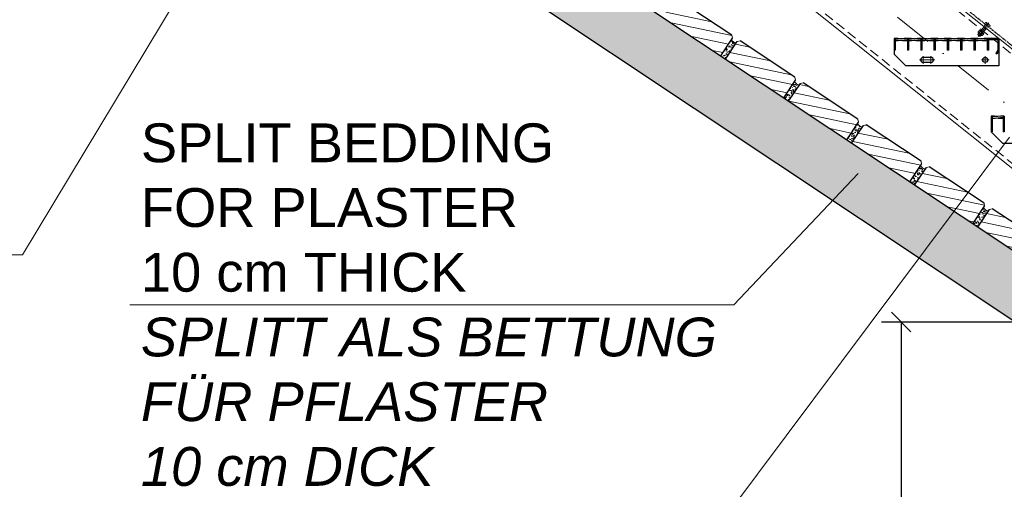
# Model space of a CAD drawing. Header units: millimetres. Extents: x -6179 to 18141, y -8419 to 8561.
# Tile 546 of 579: x -1141 to 1393, y 2706 to 3916. Entities that reach past the tile are written whole.
import ezdxf

# ---------------------------------------------------------------- set-up
doc = ezdxf.new("R2010")
doc.units = ezdxf.units.MM
for name, pattern in [('DASHDOT', [1, 0.5, -0.25, 0, -0.25]), ('HIDDEN', [0.375, 0.25, -0.125]), ('STRICHPUNKT', [25.4, 12.7, -6.35, 0, -6.35])]:
    doc.linetypes.add(name, pattern=pattern)
for name, color, linetype, lineweight in [('Bemaßung', 7, 'Continuous', 9), ('Dübel', 7, 'Continuous', 9), ('Geländer', 7, 'Continuous', 25), ('Mutter M12', 7, 'Continuous', 9), ('Pflaster-Gehweg', 7, 'Continuous', 15), ('Schraffur Stahl', 7, 'Continuous', 5), ('Schrauben M12', 7, 'Continuous', 9), ('Stufen&Podest', 7, 'Continuous', 9), ('Tragegurt', 7, 'Continuous', 20)]:
    doc.layers.add(name, color=color, linetype=linetype, lineweight=lineweight)
doc.layers.add('POL_Bema', color=7, linetype='Continuous')
doc.layers.add('Text', color=7, linetype='Continuous')
doc.styles.add('Arial_Standard', font='arial.ttf')
doc.dimstyles.new('DIN', dxfattribs={"dimtxt": 2.5, "dimasz": 2.5, "dimexe": 1.25, "dimexo": 0.625, "dimtad": 1, "dimtih": 1, "dimdec": 4, "dimdsep": 46, "dimlunit": 6, "dimtxsty": 'Standard', "dimcen": 2.5, "dimadec": 0, "dimazin": 0, "dimtfac": 1, "dimtdec": 4, "dimtmove": 0, "dimatfit": 3, "dimfxl": 0, "dimtvp": 1, "dimtolj": 1, "dimtzin": 0, "dimarcsym": 0})

# ---------------------------------------------------------------- blocks, each defined once
blk = doc.blocks.new('_Oblique')
at = {"layer": 'POL_Bema', "color": 0, "lineweight": -2}
blk.add_line((-0.5, -0.5), (0.5, 0.5), dxfattribs=at)
blk = doc.blocks.new('*D41')
at = {"layer": 'Bemaßung', "color": 0, "lineweight": -2}
for p, q in [((1914.4, 3137.2), (1077.5, 3137.2)), ((1127.5, 3137.2), (1127.5, 327.8)), ((1904.4, 327.8), (1077.5, 327.8))]:
    blk.add_line(p, q, dxfattribs=at)
at = {"layer": 'DEFPOINTS', "color": 0}
for p in [(2014.4, 3137.2), (1127.5, 327.8), (2004.4, 327.8)]:
    blk.add_point(p, dxfattribs=at)
at = {"layer": 'Bemaßung', "color": 0, "lineweight": -2, "xscale": 50, "yscale": 50, "zscale": 50}
for p, rotation in [((1127.5, 3137.2), 90), ((1127.5, 327.8), 270)]:
    blk.add_blockref('_Oblique', p, dxfattribs=dict(at, rotation=rotation))
at = {"layer": 'Bemaßung', "color": 0, "insert": (1027.5, 1732.5), "char_height": 100, "attachment_point": 5, "rotation": 90}
blk.add_mtext('\\A1;X', dxfattribs=at)
blk = doc.blocks.new('*D47')
at = {"layer": 'Bemaßung', "color": 0, "lineweight": -2}
for p, q in [((1359.4, 4967.2), (1359.4, 5978.7)), ((2929.4, 4967.2), (2929.4, 5978.7)), ((2929.4, 5928.7), (1359.4, 5928.7))]:
    blk.add_line(p, q, dxfattribs=at)
at = {"layer": 'DEFPOINTS', "color": 0}
for p in [(1359.4, 5928.7), (1359.4, 3667.2), (2929.4, 3667.2)]:
    blk.add_point(p, dxfattribs=at)
at = {"layer": 'Bemaßung', "color": 0, "lineweight": -2, "xscale": 50, "yscale": 50, "zscale": 50, "rotation": 180}
blk.add_blockref('_Oblique', (1359.4, 5928.7), dxfattribs=at)
at = {"layer": 'Bemaßung', "color": 0, "lineweight": -2, "xscale": 50, "yscale": 50, "zscale": 50}
blk.add_blockref('_Oblique', (2929.4, 5928.7), dxfattribs=at)
at = {"layer": 'Bemaßung', "color": 0, "insert": (2144.4, 6028.7), "char_height": 100, "attachment_point": 5}
blk.add_mtext('\\A1;157', dxfattribs=at)

msp = doc.modelspace()

# ---------------------------------------------------------------- hatches: boundary and pattern name
at = {"layer": 'Pflaster-Gehweg', "lineweight": 9}
h = msp.add_hatch(dxfattribs=at)
h.set_pattern_fill('AR-CONC', color=256, style=0)
h.set_pattern_definition([(130, (-93553.76, 164.34), (-182.18467, -15.93909), [19.05, -209.55]), (185, (-93553.76, 164.34), (35.24283, 191.05664), [15.24, -167.64]), (79.549, (-93568.94, 163), (-146.9425, 175.1167), [16.19, -178.09]), (133.8158, (-93553.76, 215.14), (-271.07904, -42.04233), [28.575, -314.325]), (83.3644, (-93576.35, 211.63), (-237.4042, 247.42556), [24.285, -267.135]), (188.816, (-93553.76, 215.14), (-237.4046, 247.4251), [22.86, -251.46]), (159, (-93579.16, 202.44), (-151.61488, -102.26552), [19.05, -209.55]), (214, (-93579.16, 202.44), (-61.80203, 184.18797), [15.24, -167.64]), (108.5486, (-93591.8, 193.91), (-213.4165, 81.92286), [16.19, -178.09]), (142.5, (-93553.76, 164.336), (-3.088603, 84.55504), [0, -165.608, 0, -170.18, 0, -168.275]), (172.5, (-93553.76, 164.34), (-66.81966, 100.180575), [0, -97.028, 0, -161.798, 0, -64.135]), (212.5, (-93497.12, 164.336), (-135.590595, -5.728744), [0, -63.5, 0, -198.12, 0, -262.89]), (222.5, (-93471.72, 164.34), (-148.12918, 25.42649), [0, -82.55, 0, -131.572, 0, -186.69])])
h.paths.add_polyline_path([(2004.38052, 2928.78596), (2004.38052, 2748.5084), (-3048.66738, 6117.207), (-4546.19553, 6117.207), (-4546.19553, 6267.207), (-3003.25104, 6267.207)], flags=0)
h = msp.add_hatch(dxfattribs=at)
h.set_pattern_fill('LINE', color=256, scale=7.5, angle=168.16871353, style=0)
h.set_pattern_definition([(168.16871353, (-13885945.823, -6019958.08), (-4.882289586, -23.306617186), [])])
h.paths.add_polyline_path([(513.45815, 3922.73421), (543.79842, 3968.24461), (551.15278, 3969.71548), (692.0966, 3875.75293), (693.56747, 3868.39858), (663.22721, 3822.88817)], flags=0)
h = msp.add_hatch(dxfattribs=at)
h.set_pattern_fill('AR-CONC', color=256, scale=0.1, angle=33.16871353, style=0)
h.set_pattern_definition([(83.16871353, (-13885945.823, -6019958.081), (16.122045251, 8.633234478), [1.905, -20.955]), (28.16871353, (-13885945.823, -6019958.08), (-13.402875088, 14.064491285), [1.524, -16.764]), (133.61971353, (-13885944.48, -6019957.361), (2.719272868, 22.697689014), [1.619, -17.809]), (79.35291353, (-13885948.603, -6019953.828), (24.991190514, 11.311694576), [2.8575, -31.4325]), (129.80431353, (-13885946.52, -6019952.886), (6.335428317, 33.69961588), [2.4285, -26.7135]), (24.35271353, (-13885948.603, -6019953.828), (6.335483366, 33.69959953), [2.286, -25.146]), (54.16871353, (-13885945.782, -6019953.502), (18.286133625, -0.265325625), [1.905, -20.955]), (359.16871353, (-13885945.782, -6019953.502), (-4.903818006, 18.79892403), [1.524, -16.764]), (104.62011353, (-13885944.258, -6019953.524), (13.382258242, 18.533609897), [1.619, -17.809]), (70.668713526, (-13885945.823, -6019958.081), (-4.367523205, 7.2467704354), [0, -16.5608, 0, -17.018, 0, -16.8275]), (40.668713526, (-13885945.823, -6019958.081), (0.112286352, 12.0414924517), [0, -9.7028, 0, -16.1798, 0, -6.4135]), (0.668713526, (-13885950.5645, -6019961.18), (11.6632127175, 6.9387137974), [0, -6.35, 0, -19.812, 0, -26.289]), (350.66871353, (-13885952.691, -6019962.569), (11.008249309, 10.232597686), [0, -8.255, 0, -13.1572, 0, -18.669])])
h.paths.add_polyline_path([(663.2272, 3822.88817), (690.89763, 3864.39381, 0.1313025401), (696.0668, 3858.62674, 0.1320187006), (703.46581, 3856.20445), (675.70796, 3814.56767)], flags=0)
h = msp.add_hatch(dxfattribs=at)
h.set_pattern_fill('LINE', color=256, scale=7.5, angle=168.16871353, style=0)
h.set_pattern_definition([(168.16871353, (-13886108.073, -6020066.247), (-4.882289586, -23.306617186), [])])
h.paths.add_polyline_path([(675.70796, 3814.56767), (706.04823, 3860.07807), (713.40258, 3861.54894), (854.34641, 3767.58639), (855.81728, 3760.23204), (825.47701, 3714.72164)], flags=0)
h = msp.add_hatch(dxfattribs=at)
h.set_pattern_fill('AR-CONC', color=256, scale=0.1, angle=33.16871353, style=0)
h.set_pattern_definition([(83.16871353, (-13886108.073, -6020066.247), (16.122045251, 8.633234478), [1.905, -20.955]), (28.16871353, (-13886108.073, -6020066.247), (-13.402875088, 14.064491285), [1.524, -16.764]), (133.61971353, (-13886106.73, -6020065.528), (2.719272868, 22.697689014), [1.619, -17.809]), (79.35291353, (-13886110.852, -6020061.995), (24.991190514, 11.311694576), [2.8575, -31.4325]), (129.80431353, (-13886108.77, -6020061.052), (6.335428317, 33.69961588), [2.4285, -26.7135]), (24.35271353, (-13886110.852, -6020061.995), (6.335483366, 33.69959953), [2.286, -25.146]), (54.16871353, (-13886108.031, -6020061.668), (18.286133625, -0.265325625), [1.905, -20.955]), (359.16871353, (-13886108.031, -6020061.668), (-4.903818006, 18.79892403), [1.524, -16.764]), (104.62011353, (-13886106.508, -6020061.69), (13.382258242, 18.533609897), [1.619, -17.809]), (70.668713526, (-13886108.073, -6020066.247), (-4.367523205, 7.2467704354), [0, -16.5608, 0, -17.018, 0, -16.8275]), (40.668713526, (-13886108.073, -6020066.247), (0.112286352, 12.0414924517), [0, -9.7028, 0, -16.1798, 0, -6.4135]), (0.668713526, (-13886112.814, -6020069.346), (11.6632127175, 6.9387137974), [0, -6.35, 0, -19.812, 0, -26.289]), (350.66871353, (-13886114.94, -6020070.736), (11.008249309, 10.232597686), [0, -8.255, 0, -13.1572, 0, -18.669])])
h.paths.add_polyline_path([(825.47701, 3714.72163), (853.14744, 3756.22727, 0.1313025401), (858.31661, 3750.46021, 0.1320187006), (865.71562, 3748.03791), (837.95777, 3706.40113)], flags=0)
h = msp.add_hatch(dxfattribs=at)
h.set_pattern_fill('LINE', color=256, scale=7.5, angle=168.16871353, style=0)
h.set_pattern_definition([(168.16871353, (-13886270.323, -6020174.414), (-4.882289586, -23.306617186), [])])
h.paths.add_polyline_path([(837.95777, 3706.40113), (868.29804, 3751.91153), (875.65239, 3753.38241), (1016.59622, 3659.41985), (1018.06709, 3652.0655), (987.72682, 3606.5551)], flags=0)
h = msp.add_hatch(dxfattribs=at)
h.set_pattern_fill('AR-CONC', color=256, scale=0.1, angle=33.16871353, style=0)
h.set_pattern_definition([(83.16871353, (-13886270.323, -6020174.414), (16.122045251, 8.633234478), [1.905, -20.955]), (28.16871353, (-13886270.323, -6020174.414), (-13.402875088, 14.064491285), [1.524, -16.764]), (133.61971353, (-13886268.98, -6020173.694), (2.719272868, 22.697689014), [1.619, -17.809]), (79.35291353, (-13886273.102, -6020170.162), (24.991190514, 11.311694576), [2.8575, -31.4325]), (129.80431353, (-13886271.02, -6020169.22), (6.335428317, 33.69961588), [2.4285, -26.7135]), (24.35271353, (-13886273.102, -6020170.162), (6.335483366, 33.69959953), [2.286, -25.146]), (54.16871353, (-13886270.281, -6020169.835), (18.286133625, -0.265325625), [1.905, -20.955]), (359.16871353, (-13886270.281, -6020169.835), (-4.903818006, 18.79892403), [1.524, -16.764]), (104.62011353, (-13886268.757, -6020169.857), (13.382258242, 18.533609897), [1.619, -17.809]), (70.668713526, (-13886270.323, -6020174.414), (-4.367523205, 7.2467704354), [0, -16.5608, 0, -17.018, 0, -16.8275]), (40.668713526, (-13886270.323, -6020174.414), (0.112286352, 12.0414924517), [0, -9.7028, 0, -16.1798, 0, -6.4135]), (0.668713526, (-13886275.064, -6020177.513), (11.6632127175, 6.9387137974), [0, -6.35, 0, -19.812, 0, -26.289]), (350.66871353, (-13886277.19, -6020178.902), (11.008249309, 10.232597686), [0, -8.255, 0, -13.1572, 0, -18.669])])
h.paths.add_polyline_path([(987.72682, 3606.55509), (1015.39724, 3648.06073, 0.1313025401), (1020.56641, 3642.29367, 0.1320187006), (1027.96543, 3639.87137), (1000.20758, 3598.23459)], flags=0)
h = msp.add_hatch(dxfattribs=at)
h.set_pattern_fill('LINE', color=256, scale=7.5, angle=168.16871353, style=0)
h.set_pattern_definition([(168.16871353, (-13886432.573, -6020282.58), (-4.882289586, -23.306617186), [])])
h.paths.add_polyline_path([(1000.20757, 3598.23459), (1030.54784, 3643.745), (1037.9022, 3645.21587), (1178.84603, 3551.25332), (1180.3169, 3543.89896), (1149.97663, 3498.38856)], flags=0)
h = msp.add_hatch(dxfattribs=at)
h.set_pattern_fill('AR-CONC', color=256, scale=0.1, angle=33.16871353, style=0)
h.set_pattern_definition([(83.16871353, (-13886432.573, -6020282.58), (16.122045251, 8.633234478), [1.905, -20.955]), (28.16871353, (-13886432.573, -6020282.58), (-13.402875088, 14.064491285), [1.524, -16.764]), (133.61971353, (-13886431.23, -6020281.861), (2.719272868, 22.697689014), [1.619, -17.809]), (79.35291353, (-13886435.352, -6020278.328), (24.991190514, 11.311694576), [2.8575, -31.4325]), (129.80431353, (-13886433.27, -6020277.385), (6.335428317, 33.69961588), [2.4285, -26.7135]), (24.35271353, (-13886435.352, -6020278.328), (6.335483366, 33.69959953), [2.286, -25.146]), (54.16871353, (-13886432.531, -6020278.002), (18.286133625, -0.265325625), [1.905, -20.955]), (359.16871353, (-13886432.531, -6020278.002), (-4.903818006, 18.79892403), [1.524, -16.764]), (104.62011353, (-13886431.007, -6020278.024), (13.382258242, 18.533609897), [1.619, -17.809]), (70.668713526, (-13886432.5726, -6020282.5804), (-4.367523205, 7.2467704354), [0, -16.5608, 0, -17.018, 0, -16.8275]), (40.668713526, (-13886432.573, -6020282.58), (0.112286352, 12.0414924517), [0, -9.7028, 0, -16.1798, 0, -6.4135]), (0.668713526, (-13886437.314, -6020285.679), (11.6632127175, 6.9387137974), [0, -6.35, 0, -19.812, 0, -26.289]), (350.66871353, (-13886439.44, -6020287.069), (11.008249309, 10.232597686), [0, -8.255, 0, -13.1572, 0, -18.669])])
h.paths.add_polyline_path([(1149.97663, 3498.38856), (1177.64705, 3539.89419, 0.1313025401), (1182.81622, 3534.12713, 0.1320187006), (1190.21523, 3531.70483), (1162.45738, 3490.06806)], flags=0)
h = msp.add_hatch(dxfattribs=at)
h.set_pattern_fill('LINE', color=256, scale=7.5, angle=168.16871353, style=0)
h.set_pattern_definition([(168.16871353, (-13886594.822, -6020390.747), (-4.882289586, -23.306617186), [])])
h.paths.add_polyline_path([(1162.45738, 3490.06805), (1192.79765, 3535.57846), (1200.15201, 3537.04933), (1341.09583, 3443.08678), (1342.5667, 3435.73242), (1312.22644, 3390.22202)], flags=0)
h = msp.add_hatch(dxfattribs=at)
h.set_pattern_fill('AR-CONC', color=256, scale=0.1, angle=33.16871353, style=0)
h.set_pattern_definition([(83.16871353, (-13886594.822, -6020390.747), (16.122045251, 8.633234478), [1.905, -20.955]), (28.16871353, (-13886594.822, -6020390.747), (-13.402875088, 14.064491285), [1.524, -16.764]), (133.61971353, (-13886593.479, -6020390.027), (2.719272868, 22.697689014), [1.619, -17.809]), (79.35291353, (-13886597.602, -6020386.495), (24.991190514, 11.311694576), [2.8575, -31.4325]), (129.80431353, (-13886595.52, -6020385.552), (6.335428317, 33.69961588), [2.4285, -26.7135]), (24.35271353, (-13886597.602, -6020386.495), (6.335483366, 33.69959953), [2.286, -25.146]), (54.16871353, (-13886594.781, -6020386.168), (18.286133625, -0.265325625), [1.905, -20.955]), (359.16871353, (-13886594.78, -6020386.168), (-4.903818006, 18.79892403), [1.524, -16.764]), (104.62011353, (-13886593.257, -6020386.19), (13.382258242, 18.533609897), [1.619, -17.809]), (70.668713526, (-13886594.8224, -6020390.747), (-4.367523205, 7.2467704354), [0, -16.5608, 0, -17.018, 0, -16.8275]), (40.668713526, (-13886594.822, -6020390.747), (0.112286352, 12.0414924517), [0, -9.7028, 0, -16.1798, 0, -6.4135]), (0.668713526, (-13886599.564, -6020393.846), (11.6632127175, 6.9387137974), [0, -6.35, 0, -19.812, 0, -26.289]), (350.66871353, (-13886601.69, -6020395.235), (11.008249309, 10.232597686), [0, -8.255, 0, -13.1572, 0, -18.669])])
h.paths.add_polyline_path([(1312.22643, 3390.22202), (1339.89686, 3431.72765, 0.1313025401), (1345.06603, 3425.96059, 0.1320187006), (1352.46504, 3423.53829), (1324.70719, 3381.90152)], flags=0)
h = msp.add_hatch(dxfattribs=at)
h.set_pattern_fill('LINE', color=256, scale=7.5, angle=168.16871353, style=0)
h.set_pattern_definition([(168.16871353, (-13886757.072, -6020498.913), (-4.882289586, -23.306617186), [])])
h.paths.add_polyline_path([(1324.70719, 3381.90151), (1355.04746, 3427.41192), (1362.40181, 3428.88279), (1503.34564, 3334.92024), (1504.81651, 3327.56588), (1474.47624, 3282.05548)], flags=0)
at = {"layer": 'Schraffur Stahl'}
h = msp.add_hatch(dxfattribs=at)
h.set_pattern_fill('ANSI31', color=256, angle=180, style=0)
h.set_pattern_definition([(225, (-14935839.4048, 2496163.7864), (2.2450640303, -2.2450640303), [])])
h.paths.add_polyline_path([(1112.38052, 3867.207), (1112.38052, 3837.207), (1109.38052, 3837.207), (1109.38052, 3867.207)], flags=0)
h = msp.add_hatch(dxfattribs=at)
h.set_pattern_fill('ANSI31', color=256, angle=180, style=0)
h.set_pattern_definition([(225, (-14935873.7048, 2496163.7864), (2.2450640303, -2.2450640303), [])])
h.paths.add_polyline_path([(1146.68052, 3867.207), (1146.68052, 3837.207), (1143.68052, 3837.207), (1143.68052, 3867.207)], flags=0)
h = msp.add_hatch(dxfattribs=at)
h.set_pattern_fill('ANSI31', color=256, angle=180, style=0)
h.set_pattern_definition([(225, (-14935908.0048, 2496163.7864), (2.2450640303, -2.2450640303), [])])
h.paths.add_polyline_path([(1180.98052, 3867.207), (1180.98052, 3837.207), (1177.98052, 3837.207), (1177.98052, 3867.207)], flags=0)
h = msp.add_hatch(dxfattribs=at)
h.set_pattern_fill('ANSI31', color=256, angle=180, style=0)
h.set_pattern_definition([(225, (-14935942.3048, 2496163.7864), (2.2450640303, -2.2450640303), [])])
h.paths.add_polyline_path([(1215.28052, 3867.207), (1215.28052, 3837.207), (1212.28052, 3837.207), (1212.28052, 3867.207)], flags=0)
h = msp.add_hatch(dxfattribs=at)
h.set_pattern_fill('ANSI31', color=256, angle=180, style=0)
h.set_pattern_definition([(225, (-14935976.6048, 2496163.7864), (2.2450640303, -2.2450640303), [])])
h.paths.add_polyline_path([(1249.58052, 3867.207), (1249.58052, 3837.207), (1246.58052, 3837.207), (1246.58052, 3867.207)], flags=0)
h = msp.add_hatch(dxfattribs=at)
h.set_pattern_fill('ANSI31', color=256, angle=180, style=0)
h.set_pattern_definition([(225, (-14936010.9048, 2496163.7864), (2.2450640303, -2.2450640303), [])])
h.paths.add_polyline_path([(1283.88052, 3867.207), (1283.88052, 3837.207), (1280.88052, 3837.207), (1280.88052, 3867.207)], flags=0)
h = msp.add_hatch(dxfattribs=at)
h.set_pattern_fill('ANSI31', color=256, angle=180, style=0)
h.set_pattern_definition([(225, (-14936045.2048, 2496163.7864), (2.2450640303, -2.2450640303), [])])
h.paths.add_polyline_path([(1318.18052, 3867.207), (1318.18052, 3837.207), (1315.18052, 3837.207), (1315.18052, 3867.207)], flags=0)
h = msp.add_hatch(dxfattribs=at)
h.set_pattern_fill('ANSI31', color=256, angle=180, style=0)
h.set_pattern_definition([(225, (-14936079.5048, 2496163.7864), (2.2450640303, -2.2450640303), [])])
h.paths.add_polyline_path([(1352.48052, 3867.207), (1352.48052, 3837.207), (1349.48052, 3837.207), (1349.48052, 3867.207)], flags=0)
h = msp.add_hatch(dxfattribs=at)
h.set_pattern_fill('ANSI31', color=256, angle=180, style=0)
h.set_pattern_definition([(225, (-14936106.4048, 2496163.7864), (2.2450640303, -2.2450640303), [])])
h.paths.add_polyline_path([(1379.38052, 3867.207), (1379.38052, 3836.40315), (1374.07112, 3827.207), (1371.47304, 3828.707), (1376.38052, 3837.207), (1376.38052, 3864.207), (1352.48052, 3864.207), (1352.48052, 3867.207)], flags=0)
h = msp.add_hatch(dxfattribs=at)
h.set_pattern_fill('ANSI31', color=256, angle=180, style=0)
h.set_pattern_definition([(225, (-14936089.4048, 2495963.7864), (2.2450640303, -2.2450640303), [])])
h.paths.add_polyline_path([(1362.38052, 3667.207), (1362.38052, 3627.207), (1359.38052, 3627.207), (1359.38052, 3667.207)], flags=0)
h = msp.add_hatch(dxfattribs=at)
h.set_pattern_fill('ANSI31', color=256, angle=180, style=0)
h.set_pattern_definition([(225, (-14946020.7455, 2496114.743), (2.2450640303, -2.2450640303), [])])
h.paths.add_polyline_path([(1393.28052, 3667.207), (1393.28052, 3627.207), (1390.28052, 3627.207), (1390.28052, 3667.207)], flags=0)

# ---------------------------------------------------------------- linework, layer by layer
at = {"layer": 'Dübel', "linetype": 'DASHDOT', "lineweight": 9, "ltscale": 200}
msp.add_line((-2162.71321, 6547.207), (1587.28679, 3547.207), dxfattribs=at)
at = {"layer": 'Geländer', "linetype": 'HIDDEN', "ltscale": 10}
msp.add_line((231.07403, 4794.81656), (1426.43761, 3838.5257), dxfattribs=at)
at = {"layer": 'Mutter M12', "linetype": 'HIDDEN'}
for p, q in [((1327.6688, 3886.88008), (1326.00329, 3884.79819)), ((1326.26358, 3882.45559), (1326.51597, 3882.25367)), ((1326.26358, 3882.45559), (1335.08183, 3875.40099)), ((1330.52408, 3884.59585), (1328.85857, 3882.51396)), ((1330.0114, 3887.14037), (1330.26379, 3886.93846)), ((1330.0114, 3887.14037), (1338.82965, 3880.08577)), ((1336.23466, 3880.02739), (1334.56915, 3877.9455)), ((1338.82965, 3880.08577), (1338.57726, 3880.28768)), ((1335.08183, 3875.40099), (1334.82944, 3875.6029)), ((1337.42444, 3875.66127), (1339.08994, 3877.74316))]:
    msp.add_line(p, q, dxfattribs=at)
for centre, start, end in [((1327.30473, 3883.75704), 141.34019171, 231.34019171), ((1327.55713, 3883.55512), 231.34019171, 321.34019171), ((1328.97024, 3885.83892), 51.34019171, 141.34019171), ((1330.16002, 3881.47281), 141.34019171, 231.34019171), ((1329.22263, 3885.63701), 321.34019171, 51.34019171), ((1331.82553, 3883.55469), 51.34019171, 141.34019171), ((1333.2677, 3878.98666), 231.34019171, 321.34019171), ((1335.8706, 3876.90435), 141.34019171, 231.34019171), ((1334.93321, 3881.06855), 321.34019171, 51.34019171), ((1337.5361, 3878.98623), 51.34019171, 141.34019171), ((1337.7885, 3878.78432), 321.34019171, 51.34019171), ((1336.12299, 3876.70243), 231.34019171, 321.34019171)]:
    msp.add_arc(centre, 1.66667, start, end, dxfattribs=at)
at = {"layer": 'Pflaster-Gehweg', "lineweight": 25}
for p, q in [((-3003.25104, 6267.207), (2004.38052, 2928.78596)), ((-3048.66738, 6117.207), (2004.38052, 2748.5084)), ((692.0966, 3875.75293), (551.15278, 3969.71548)), ((663.2272, 3822.88817), (693.56747, 3868.39858)), ((675.70796, 3814.56767), (706.04823, 3860.07807)), ((854.34641, 3767.58639), (713.40258, 3861.54894)), ((825.47701, 3714.72163), (855.81728, 3760.23204)), ((837.95777, 3706.40113), (868.29804, 3751.91153)), ((1016.59622, 3659.41985), (875.65239, 3753.38241)), ((987.72682, 3606.55509), (1018.06709, 3652.0655)), ((1000.20757, 3598.23459), (1030.54784, 3643.745)), ((1178.84603, 3551.25332), (1037.9022, 3645.21587)), ((1149.97663, 3498.38856), (1180.3169, 3543.89896)), ((1162.45738, 3490.06805), (1192.79765, 3535.57846)), ((1341.09583, 3443.08678), (1200.15201, 3537.04933)), ((1312.22643, 3390.22202), (1342.5667, 3435.73242)), ((1324.70719, 3381.90151), (1355.04746, 3427.41192)), ((1503.34564, 3334.92024), (1362.40181, 3428.88279))]:
    msp.add_line(p, q, dxfattribs=at)
at = {"layer": 'Pflaster-Gehweg'}
for p, q in [((692.0966, 3875.75293), (693.56747, 3868.39858)), ((713.40258, 3861.54894), (706.04823, 3860.07807)), ((854.34641, 3767.58639), (855.81728, 3760.23204)), ((875.65239, 3753.38241), (868.29804, 3751.91153)), ((1016.59622, 3659.41985), (1018.06709, 3652.0655)), ((1037.9022, 3645.21587), (1030.54784, 3643.745)), ((1178.84603, 3551.25332), (1180.3169, 3543.89896)), ((1200.15201, 3537.04933), (1192.79765, 3535.57846)), ((1341.09583, 3443.08678), (1342.5667, 3435.73242)), ((1362.40181, 3428.88279), (1355.04746, 3427.41192))]:
    msp.add_line(p, q, dxfattribs=at)
for centre in [(704.27339, 3871.18269), (866.5232, 3763.01615), (1028.77301, 3654.84962), (1191.02281, 3546.68308), (1353.27262, 3438.51654)]:
    msp.add_arc(centre, 15, 206.91012792, 266.91378023, dxfattribs=at)
at = {"layer": 'Schrauben M12', "linetype": 'STRICHPUNKT', "lineweight": 9, "ltscale": 10}
msp.add_line((1325.92871, 3872.9983), (1353.48401, 3907.44243), dxfattribs=at)
at = {"layer": 'Schrauben M12', "linetype": 'HIDDEN'}
for p, q in [((1344.91577, 3908.4388), (1342.62522, 3905.57561)), ((1344.58762, 3904.00569), (1342.62522, 3905.57561)), ((1344.58762, 3904.00569), (1354.04637, 3896.43869)), ((1347.77106, 3906.15457), (1345.48051, 3903.29138)), ((1347.25838, 3908.69909), (1347.51077, 3908.49717)), ((1356.07663, 3901.64448), (1347.25838, 3908.69909)), ((1350.11366, 3906.41486), (1353.22134, 3903.92871)), ((1344.71256, 3902.88124), (1324.83696, 3878.03673)), ((1324.94107, 3877.09969), (1324.83696, 3878.03673)), ((1350.95951, 3897.88368), (1331.08391, 3873.03917)), ((1347.0864, 3893.04229), (1340.83945, 3898.03985)), ((1353.48163, 3901.58611), (1351.19108, 3898.72292)), ((1356.33692, 3899.30188), (1354.04637, 3896.43869)), ((1356.07663, 3901.64448), (1355.82424, 3901.8464)), ((1330.14686, 3872.93505), (1324.94107, 3877.09969)), ((1331.08391, 3873.03917), (1330.14686, 3872.93505))]:
    msp.add_line(p, q, dxfattribs=at)
at = {"layer": 'Schrauben M12', "linetype": 'HIDDEN', "lineweight": 9}
for p, q in [((1331.08391, 3873.03917), (1324.83696, 3878.03673)), ((1341.36003, 3897.62339), (1324.94107, 3877.09969)), ((1329.01541, 3888.4297), (1329.43187, 3888.95028)), ((1340.30617, 3879.39709), (1329.01541, 3888.4297)), ((1329.01541, 3888.4297), (1329.13518, 3887.84134)), ((1339.70587, 3879.38479), (1329.13518, 3887.84134)), ((1340.72263, 3879.91767), (1329.43187, 3888.95028)), ((1346.56583, 3893.45875), (1330.14686, 3872.93505)), ((1340.30617, 3879.39709), (1339.70587, 3879.38479)), ((1340.30617, 3879.39709), (1340.72263, 3879.91767)), ((1341.36003, 3897.62339), (1341.25592, 3898.56043)), ((1346.56583, 3893.45875), (1347.50287, 3893.56287))]:
    msp.add_line(p, q, dxfattribs=at)
at = {"layer": 'Schrauben M12', "linetype": 'HIDDEN'}
for centre, radius, start, end in [((1344.08787, 3903.38099), 0.8, 321.34019171, 51.34019171), ((1346.21722, 3907.39764), 1.66667, 51.34019171, 141.34019171), ((1346.46961, 3907.19573), 1.66667, 321.34019171, 51.34019171), ((1349.0725, 3905.11341), 1.66667, 51.34019171, 141.34019171), ((1352.18018, 3902.62727), 1.66667, 321.34019171, 51.34019171), ((1351.58421, 3897.38392), 0.8, 51.34019171, 141.34019171), ((1354.78308, 3900.54495), 1.66667, 51.34019171, 141.34019171), ((1355.03547, 3900.34304), 1.66667, 321.34019171, 51.34019171)]:
    msp.add_arc(centre, radius, start, end, dxfattribs=at)
at = {"layer": 'Stufen&Podest', "lineweight": 30}
for p, q in [((1109.38052, 3867.207), (1109.38052, 3827.207)), ((1112.38052, 3867.207), (1109.38052, 3867.207)), ((1112.38052, 3867.207), (1112.38052, 3837.207)), ((1143.68052, 3867.207), (1143.68052, 3837.207)), ((1146.68052, 3867.207), (1143.68052, 3867.207)), ((1146.68052, 3867.207), (1146.68052, 3837.207)), ((1177.98052, 3867.207), (1177.98052, 3837.207)), ((1180.98052, 3867.207), (1177.98052, 3867.207)), ((1180.98052, 3867.207), (1180.98052, 3837.207)), ((1212.28052, 3867.207), (1212.28052, 3837.207)), ((1215.28052, 3867.207), (1212.28052, 3867.207)), ((1215.28052, 3867.207), (1215.28052, 3837.207)), ((1246.58052, 3867.207), (1246.58052, 3837.207)), ((1249.58052, 3867.207), (1246.58052, 3867.207)), ((1249.58052, 3867.207), (1249.58052, 3837.207)), ((1280.88052, 3867.207), (1280.88052, 3837.207)), ((1283.88052, 3867.207), (1280.88052, 3867.207)), ((1283.88052, 3867.207), (1283.88052, 3837.207)), ((1315.18052, 3867.207), (1315.18052, 3837.207)), ((1318.18052, 3867.207), (1315.18052, 3867.207)), ((1318.18052, 3867.207), (1318.18052, 3837.207)), ((1349.48052, 3867.207), (1349.48052, 3837.207)), ((1352.48052, 3867.207), (1349.48052, 3867.207)), ((1352.48052, 3867.207), (1352.48052, 3837.207)), ((1379.38052, 3867.207), (1352.48052, 3867.207)), ((1376.38052, 3864.207), (1352.48052, 3864.207)), ((1376.38052, 3864.207), (1376.38052, 3837.207)), ((1379.38052, 3867.207), (1379.38052, 3797.207)), ((1112.38052, 3837.207), (1109.38052, 3837.207)), ((1139.38052, 3797.207), (1109.38052, 3827.207)), ((1146.68052, 3837.207), (1143.68052, 3837.207)), ((1180.98052, 3837.207), (1177.98052, 3837.207)), ((1215.28052, 3837.207), (1212.28052, 3837.207)), ((1249.58052, 3837.207), (1246.58052, 3837.207)), ((1283.88052, 3837.207), (1280.88052, 3837.207)), ((1318.18052, 3837.207), (1315.18052, 3837.207)), ((1352.48052, 3837.207), (1349.48052, 3837.207)), ((1376.38052, 3837.207), (1371.47304, 3828.707)), ((1374.07112, 3827.207), (1371.47304, 3828.707)), ((1379.38052, 3836.40315), (1374.07112, 3827.207)), ((1204.38052, 3818.707), (1184.38052, 3818.707)), ((1204.38052, 3805.707), (1184.38052, 3805.707)), ((1379.38052, 3797.207), (1139.38052, 3797.207)), ((1359.38052, 3667.207), (1359.38052, 3627.207)), ((1362.38052, 3667.207), (1359.38052, 3667.207)), ((1362.38052, 3667.207), (1362.38052, 3627.207)), ((1390.28052, 3667.207), (1390.28052, 3627.207)), ((1393.28052, 3667.207), (1390.28052, 3667.207)), ((1393.28052, 3667.207), (1393.28052, 3627.207)), ((1389.38052, 3597.207), (1359.38052, 3627.207)), ((1362.38052, 3627.207), (1359.38052, 3627.207)), ((1393.28052, 3627.207), (1390.28052, 3627.207)), ((2929.38052, 3597.207), (1389.38052, 3597.207))]:
    msp.add_line(p, q, dxfattribs=at)
at = {"layer": 'Stufen&Podest'}
msp.add_line((1379.38052, 3867.207), (1379.38052, 3812.207), dxfattribs=at)
msp.add_line((1379.38052, 3867.207), (1379.38052, 3812.207), dxfattribs=at)
at = {"layer": 'Stufen&Podest', "linetype": 'STRICHPUNKT', "lineweight": 9, "ltscale": 10}
for p, q in [((1174.66443, 3812.207), (1194.09661, 3812.207)), ((1184.38052, 3802.49091), (1184.38052, 3821.92309)), ((1194.66443, 3812.207), (1214.09661, 3812.207)), ((1204.38052, 3802.49091), (1204.38052, 3821.92309)), ((1334.66443, 3812.207), (1354.09661, 3812.207)), ((1344.38052, 3802.49091), (1344.38052, 3821.92309))]:
    msp.add_line(p, q, dxfattribs=at)
at = {"layer": 'Stufen&Podest', "lineweight": 30}
msp.add_circle((1344.38052, 3812.207), 6.5, dxfattribs=at)
for centre, radius, start, end in [((1141.37952, 3662.22874), 204.99118, 89.35684827, 98.1326063), ((1111.68152, 3662.21701), 204.99118, 85.86862889, 89.80462661), ((1111.68152, 4067.17354), 204.99118, 270.19537315, 278.98056321), ((1141.37952, 4067.18526), 204.99118, 265.86862905, 270.64315173), ((1175.67952, 3662.22874), 204.99118, 89.35684827, 98.13260629), ((1145.98152, 3662.21701), 204.99118, 85.8686289, 89.80462661), ((1145.98152, 4067.17354), 204.99118, 270.19537315, 278.98056321), ((1175.67952, 4067.18526), 204.99118, 265.86862909, 270.64315173), ((1209.97952, 3662.22874), 204.99118, 89.35684827, 98.13260629), ((1180.28152, 3662.21701), 204.99118, 85.86862891, 89.80462661), ((1180.28152, 4067.17354), 204.99118, 270.19537315, 278.98056321), ((1209.97952, 4067.18526), 204.99118, 265.86862909, 270.64315173), ((1244.27952, 3662.22874), 204.99118, 89.35684827, 98.1326063), ((1214.58152, 3662.21701), 204.99118, 85.86862885, 89.80462654), ((1214.58152, 4067.17354), 204.99118, 270.19537315, 278.98056321), ((1244.27952, 4067.18526), 204.99118, 265.86862907, 270.64315173), ((1278.57952, 3662.22874), 204.99118, 89.35684827, 98.13260629), ((1248.88152, 3662.21701), 204.99118, 85.86862888, 89.80462659), ((1248.88152, 4067.17354), 204.99118, 270.19537316, 278.98056321), ((1278.57952, 4067.18526), 204.99118, 265.86862913, 270.64315173), ((1312.87952, 3662.22874), 204.99118, 89.35684827, 98.13260629), ((1283.18152, 3662.21701), 204.99118, 85.868629, 89.80462683), ((1283.18152, 4067.17354), 204.99118, 270.19537316, 278.98056321), ((1312.87952, 4067.18526), 204.99118, 265.8686291, 270.64315173), ((1347.17952, 3662.22874), 204.99118, 89.35684827, 98.13260629), ((1317.48152, 3662.21701), 204.99118, 85.86862901, 89.80462684), ((1317.48152, 4067.17354), 204.99118, 270.19537309, 278.98056321), ((1347.17952, 4067.18526), 204.99118, 265.86862902, 270.64315173), ((1184.38052, 3812.207), 6.5, 90, 270), ((1204.38052, 3812.207), 6.5, 270, 90), ((1387.97952, 3462.22874), 204.99118, 89.35684827, 97.17374134), ((1358.28152, 3462.21701), 204.99118, 85.86862889, 88.85423798), ((1358.28152, 3867.17354), 204.99118, 271.14576179, 278.98056321), ((1387.97952, 3867.18526), 204.99118, 265.86862905, 270.64315173)]:
    msp.add_arc(centre, radius, start, end, dxfattribs=at)
at = {"layer": 'Text', "lineweight": 9}
for p, q in [((-1133.78604, 3310.14775), (-384.59778, 4555.38595)), ((25.66043, 1767.75134), (1407.04824, 3612.92241)), ((696.82458, 3181.29816), (1017.03052, 3519.75526)), ((-1133.78604, 3310.14775), (-2652.78533, 3310.14775)), ((696.82458, 3181.29816), (-858.02968, 3181.29816))]:
    msp.add_line(p, q, dxfattribs=at)
at = {"layer": 'Tragegurt'}
for p, q in [((-2120.61948, 6667.207), (1629.38052, 3667.207)), ((-2204.80694, 6427.207), (1545.19306, 3427.207))]:
    msp.add_line(p, q, dxfattribs=at)
at = {"layer": 'Tragegurt', "linetype": 'HIDDEN', "ltscale": 100}
for p, q in [((-2124.2676, 6656.807), (1625.7324, 3656.807)), ((-2201.15881, 6437.607), (1548.84119, 3437.607))]:
    msp.add_line(p, q, dxfattribs=at)

# ---------------------------------------------------------------- texts
at = {"layer": 'Text', "insert": (-829.22583, 3181.29816), "char_height": 100, "width": 3642.5691762, "attachment_point": 4, "style": 'Arial_Standard'}
msp.add_mtext('SPLIT BEDDING\\PFOR PLASTER\\P10 cm THICK\\P{\\fArial|b0|i1|c0|p34;SPLITT ALS BETTUNG \\PFÜR PFLASTER\\P10 cm DICK}', dxfattribs=at)

# ---------------------------------------------------------------- dimensions: what is measured, and where the dimension line sits
at = {"layer": 'Bemaßung'}
dim = msp.add_linear_dim(base=(1359.38052, 5928.69125), p1=(2929.38052, 3667.207), p2=(1359.38052, 3667.207), text='157', dimstyle='DIN', override={"dimscale": 100, "dimtxt": 1, "dimasz": 0.5, "dimexe": 0.5, "dimexo": 13, "dimgap": 0.5, "dimtih": 0, "dimdec": 2, "dimblk1": 'Oblique', "dimblk2": 'Oblique', "dimsah": 1, "dimtmove": 2}, dxfattribs=at)
dim.commit()
dim.dimension.update_dxf_attribs({"geometry": '*D47', "text_midpoint": (2144.38052, 6028.69125)})
dim = msp.add_linear_dim(base=(1127.49114, 327.81447), p1=(2014.38052, 3137.207), p2=(2004.38052, 327.81447), angle=90, text='X', dimstyle='DIN', override={"dimscale": 100, "dimtxt": 1, "dimasz": 0.5, "dimexe": 0.5, "dimexo": 1, "dimgap": 0.5, "dimtih": 0, "dimdec": 2, "dimblk1": 'Oblique', "dimblk2": 'Oblique', "dimsah": 1, "dimtmove": 2}, dxfattribs=at)
dim.commit()
dim.dimension.update_dxf_attribs({"geometry": '*D41', "text_midpoint": (1027.49114, 1732.51074)})

doc.saveas('drawing.dxf')
